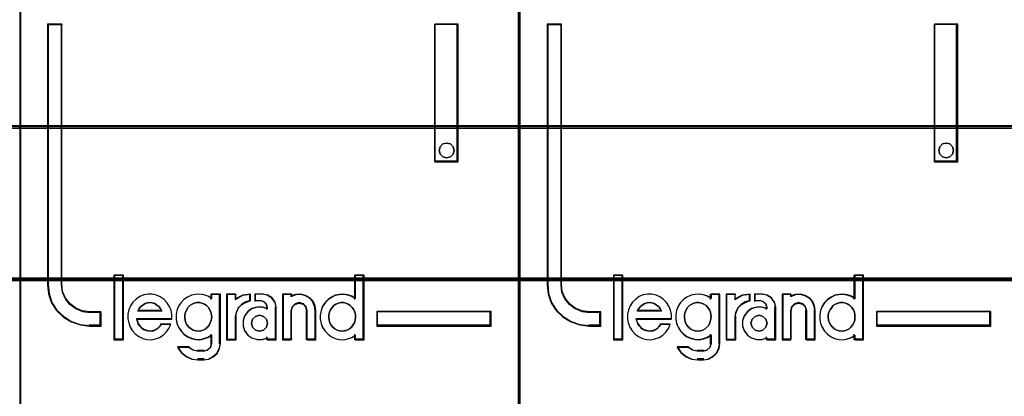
# Model space of a CAD drawing. Header units: millimetres. Extents: x -1290 to 1795, y -4192 to -1311.
# Tile 590 of 656: x 1113.64 to 1120.73, y -2981.3 to -2978.59. Entities that reach past the tile are written whole.
import ezdxf

# ---------------------------------------------------------------- set-up
doc = ezdxf.new("R2010")
doc.units = ezdxf.units.MM
doc.layers.add('30', color=7, linetype='Continuous')
doc.layers.add('45', color=7, linetype='Continuous')
doc.layers.add('Aparatura', color=7, linetype='Continuous', lineweight=13)

# ---------------------------------------------------------------- blocks, each defined once
blk = doc.blocks.new('*U403')
at = {"layer": '45', "color": 7}
for points in [[(351.48014, -383.681609), (333.507161, -383.681609), (333.507161, -465.406348), (351.48014, -465.406348), (351.48014, -383.681609)], [(336.430747, -443.75791), (336.430747, -443.268689), (336.028847, -443.268689), (335.75714, -443.230211), (335.519397, -443.12577), (335.309956, -442.977355), (335.1458, -442.773971), (335.03825, -442.532109), (335.009947, -442.268259), (335.009947, -432.890603), (334.506157, -432.890603), (334.506157, -442.268259), (334.540121, -442.603568), (334.647671, -442.922386), (334.828809, -443.202727), (335.077874, -443.433595), (335.366562, -443.609495), (335.683553, -443.719432), (336.028847, -443.75791), (336.430747, -443.75791)], [(348.450926, -432.890603), (348.450926, -437.852975), (349.287003, -437.852975), (349.287003, -432.890603), (348.450926, -432.890603)], [(349.10244, -437.304233), (349.138407, -437.434137), (349.10244, -437.575851), (349.006527, -437.664422), (348.868653, -437.705755), (348.736773, -437.664422), (348.64086, -437.575851), (348.604893, -437.434137), (348.64086, -437.304233), (348.736773, -437.203853), (348.868653, -437.174329), (349.006527, -437.203853), (349.10244, -437.304233)], [(337.216695, -444.231885), (337.216695, -441.941007), (336.910551, -441.941007), (336.910551, -444.231885), (337.216695, -444.231885)], [(350.481144, -443.23187), (346.358047, -443.23187), (346.358047, -443.75791), (350.481144, -443.75791), (350.481144, -443.23187)]]:
    blk.add_lwpolyline(points, close=True, dxfattribs=at)
at = {"layer": '45', "color": 139}
for points in [[(351.48014, -383.681609), (333.507161, -383.681609), (333.507161, -465.406348), (351.48014, -465.406348), (351.48014, -383.681609)], [(349.138407, -437.434137), (349.10244, -437.304233), (349.006527, -437.203853), (348.868653, -437.174329), (348.736773, -437.203853), (348.64086, -437.304233), (348.604893, -437.434137), (348.64086, -437.575851), (348.736773, -437.664422), (348.868653, -437.705755), (349.006527, -437.664422), (349.10244, -437.575851), (349.138407, -437.434137)], [(339.923248, -443.942832), (340.021438, -443.931465), (340.108076, -443.903047), (340.188939, -443.857577), (340.25825, -443.800741), (340.321785, -443.72117), (340.362216, -443.647282), (340.391095, -443.55066), (340.414199, -443.454038), (340.402647, -443.357416), (340.38532, -443.260794), (340.344888, -443.175539), (340.292905, -443.084601), (340.223594, -443.022081), (340.148508, -442.970928), (340.061869, -442.931142), (339.969455, -442.914092), (339.882816, -442.914092), (339.784626, -442.931142), (339.709539, -442.970928), (339.628677, -443.022081), (339.559366, -443.084601), (339.513159, -443.175539), (339.472727, -443.260794), (339.443848, -443.357416), (339.443848, -443.454038), (339.4554, -443.55066), (339.484279, -443.647282), (339.530486, -443.72117), (339.588245, -443.800741), (339.669108, -443.857577), (339.749971, -443.903047), (339.836609, -443.931465), (339.923248, -443.942832)], [(345.106616, -443.942832), (345.199109, -443.931465), (345.285821, -443.903047), (345.372532, -443.857577), (345.441902, -443.800741), (345.499709, -443.72117), (345.551736, -443.647282), (345.58064, -443.55066), (345.586421, -443.454038), (345.586421, -443.357416), (345.569079, -443.260794), (345.528613, -443.175539), (345.470805, -443.084601), (345.401436, -443.022081), (345.332067, -442.970928), (345.245355, -442.931142), (345.158643, -442.914092), (345.06037, -442.914092), (344.973658, -442.931142), (344.886947, -442.970928), (344.806016, -443.022081), (344.748208, -443.084601), (344.6904, -443.175539), (344.649935, -443.260794), (344.626812, -443.357416), (344.626812, -443.454038), (344.638373, -443.55066), (344.667277, -443.647282), (344.719304, -443.72117), (344.777112, -443.800741), (344.846481, -443.857577), (344.933193, -443.903047), (345.019905, -443.931465), (345.106616, -443.942832)], [(342.422933, -443.655575), (342.381372, -443.514877), (342.274501, -443.409354), (342.132007, -443.368317), (341.989512, -443.409354), (341.882642, -443.514877), (341.841081, -443.655575), (341.882642, -443.796272), (341.989512, -443.901795), (342.132007, -443.942832), (342.274501, -443.901795), (342.381372, -443.796272), (342.422933, -443.655575)]]:
    blk.add_lwpolyline(points, close=True, dxfattribs=at)
at = {"layer": '45', "color": 59}
for points in [[(351.460447, -383.699563), (333.525064, -383.699563), (333.525064, -465.388395), (351.460447, -465.388395), (351.460447, -383.699563)], [(348.450926, -432.890603), (348.450926, -437.852975), (349.287003, -437.852975), (349.287003, -432.890603), (348.450926, -432.890603)], [(349.10244, -437.304233), (349.138407, -437.434137), (349.10244, -437.575851), (349.006527, -437.664422), (348.868653, -437.705755), (348.736773, -437.664422), (348.64086, -437.575851), (348.604893, -437.434137), (348.64086, -437.304233), (348.736773, -437.203853), (348.868653, -437.174329), (349.006527, -437.203853), (349.10244, -437.304233)], [(337.234598, -444.249839), (337.234598, -441.923053), (336.890858, -441.923053), (336.890858, -444.249839), (337.234598, -444.249839)], [(344.322458, -443.353637), (344.322458, -443.515064), (344.350896, -443.665359), (344.407773, -443.804521), (344.493087, -443.938116), (344.601153, -444.049446), (344.726281, -444.144076), (344.857097, -444.205307), (345.004976, -444.238706), (345.158542, -444.249839), (345.312108, -444.222006), (345.4543, -444.166341), (345.579428, -444.082844), (345.579428, -444.249839), (345.897936, -444.249839), (345.897936, -441.923053), (345.579428, -441.923053), (345.579428, -442.78029), (345.4543, -442.696793), (345.312108, -442.646695), (345.158542, -442.618862), (345.004976, -442.629995), (344.857097, -442.657828), (344.726281, -442.724625), (344.601153, -442.808122), (344.493087, -442.919452), (344.407773, -443.053047), (344.350896, -443.203342), (344.322458, -443.353637)], [(337.395727, -443.492939), (337.424192, -443.644319), (337.481121, -443.795699), (337.560822, -443.924652), (337.663295, -444.042392), (337.78854, -444.137705), (337.936557, -444.204985), (338.07888, -444.238625), (338.23259, -444.249839), (338.386299, -444.221805), (338.534316, -444.165739), (338.665254, -444.081639), (338.77342, -443.975112), (338.8702, -443.840552), (338.938515, -443.700385), (338.591246, -443.700385), (338.534316, -443.773272), (338.466001, -443.840552), (338.386299, -443.891012), (338.312291, -443.919045), (338.226897, -443.935865), (338.13581, -443.924652), (338.050416, -443.907832), (337.965021, -443.879799), (337.88532, -443.823732), (337.828391, -443.756452), (337.771461, -443.677959), (337.742997, -443.593859), (337.714532, -443.509759), (338.978366, -443.509759), (338.978366, -443.347165), (338.949901, -443.184572), (338.887279, -443.044405), (338.801885, -442.909845), (338.699412, -442.797712), (338.562781, -442.702398), (338.42615, -442.646332), (338.272441, -442.607085), (338.118731, -442.607085), (337.965021, -442.635118), (337.822698, -442.691185), (337.697453, -442.786498), (337.577901, -442.893025), (337.492507, -443.027585), (337.435577, -443.178965), (337.395727, -443.330345), (337.395727, -443.492939)], [(339.219387, -443.041368), (339.162545, -443.191696), (339.134123, -443.342025), (339.134123, -443.503489), (339.162545, -443.653817), (339.219387, -443.793011), (339.310335, -443.926636), (339.412652, -444.03799), (339.537705, -444.132642), (339.685496, -444.193887), (339.827602, -444.227293), (339.981077, -444.238429), (340.128867, -444.21059), (340.270974, -444.154913), (340.407396, -444.071397), (340.407396, -444.388757), (340.367606, -444.52795), (340.259605, -444.622602), (340.128867, -444.661576), (339.924234, -444.661576), (339.742338, -444.622602), (339.577495, -444.52795), (339.185282, -444.52795), (339.316019, -444.711685), (339.492231, -444.850878), (339.702549, -444.94553), (339.924234, -444.973368), (340.128867, -444.973368), (340.310764, -444.94553), (340.469923, -444.862014), (340.606345, -444.739524), (340.691608, -444.566924), (340.725714, -444.388757), (340.725714, -442.607085), (340.407396, -442.607085), (340.407396, -442.768549), (340.270974, -442.685033), (340.128867, -442.634924), (339.981077, -442.607085), (339.827602, -442.618221), (339.685496, -442.646059), (339.537705, -442.712872), (339.412652, -442.796388), (339.310335, -442.907742), (339.219387, -443.041368)], [(340.947713, -442.607085), (340.947713, -444.249839), (341.273382, -444.249839), (341.273382, -443.425659), (341.30246, -443.263065), (341.378062, -443.100472), (341.500188, -442.977125), (341.645576, -442.893025), (341.814226, -442.842565), (341.814226, -442.607085), (341.529265, -442.646332), (341.273382, -442.780892), (341.273382, -442.607085), (340.947713, -442.607085)], [(340.965616, -442.625039), (340.965616, -444.231885), (341.277155, -444.231885), (341.277155, -443.42572), (341.304971, -443.26668), (341.377293, -443.107641), (341.49412, -442.98699), (341.6332, -442.904729), (341.794532, -442.855372), (341.794532, -442.625039), (341.521936, -442.663428), (341.277155, -442.795046), (341.277155, -442.625039), (340.965616, -442.625039)], [(341.599422, -443.397625), (341.542098, -443.565825), (341.542098, -443.756452), (341.599422, -443.924652), (341.714072, -444.081639), (341.857383, -444.182559), (342.046554, -444.238625), (342.229992, -444.238625), (342.413431, -444.182559), (342.413431, -444.249839), (342.734448, -444.249839), (342.734448, -443.072438), (342.694321, -442.893025), (342.585404, -442.741645), (342.430628, -442.646332), (342.24719, -442.607085), (341.983497, -442.607085), (341.983497, -442.842565), (342.172668, -442.842565), (342.287317, -442.870598), (342.373304, -442.960305), (342.413431, -443.072438), (342.413431, -443.139719), (342.229992, -443.083652), (342.046554, -443.083652), (341.857383, -443.139719), (341.714072, -443.246245), (341.599422, -443.397625)], [(342.967189, -442.607085), (342.967189, -444.249839), (343.277206, -444.249839), (343.277206, -443.195785), (343.317394, -443.055618), (343.420733, -442.960305), (343.558518, -442.921058), (343.707786, -442.960305), (343.799643, -443.055618), (343.83983, -443.195785), (343.83983, -444.249839), (344.16133, -444.249839), (344.16133, -443.195785), (344.132624, -443.027585), (344.063732, -442.864992), (343.94891, -442.741645), (343.793902, -442.657545), (343.627411, -442.607085), (343.443697, -442.618298), (343.277206, -442.674365), (343.277206, -442.607085), (342.967189, -442.607085)], [(342.986883, -442.625039), (342.986883, -444.231885), (343.286674, -444.231885), (343.286674, -443.200871), (343.325536, -443.063768), (343.425467, -442.970538), (343.558708, -442.932149), (343.703052, -442.970538), (343.791879, -443.063768), (343.830741, -443.200871), (343.830741, -444.231885), (344.141636, -444.231885), (344.141636, -443.200871), (344.113878, -443.036347), (344.047257, -442.877308), (343.936223, -442.756658), (343.786327, -442.674396), (343.625328, -442.625039), (343.447674, -442.636007), (343.286674, -442.690848), (343.286674, -442.625039), (342.986883, -442.625039)], [(338.570294, -443.127116), (338.616722, -443.221098), (337.752, -443.221098), (337.804231, -443.127116), (337.862266, -443.051931), (337.931908, -443.001808), (338.018961, -442.945419), (338.10021, -442.926622), (338.187263, -442.914092), (338.274315, -442.926622), (338.361368, -442.945419), (338.442617, -443.001808), (338.512259, -443.051931), (338.570294, -443.127116)], [(338.616722, -443.221098), (337.752, -443.221098), (337.804231, -443.127116), (337.862266, -443.051931), (337.931908, -443.001808), (338.018961, -442.945419), (338.10021, -442.926622), (338.187263, -442.914092), (338.274315, -442.926622), (338.361368, -442.945419), (338.442617, -443.001808), (338.512259, -443.051931), (338.570294, -443.127116), (338.616722, -443.221098)], [(340.321785, -443.72117), (340.25825, -443.800741), (340.188939, -443.857577), (340.108076, -443.903047), (340.021438, -443.931465), (339.923248, -443.942832), (339.836609, -443.931465), (339.749971, -443.903047), (339.669108, -443.857577), (339.588245, -443.800741), (339.530486, -443.72117), (339.484279, -443.647282), (339.4554, -443.55066), (339.443848, -443.454038), (339.443848, -443.357416), (339.472727, -443.260794), (339.513159, -443.175539), (339.559366, -443.084601), (339.628677, -443.022081), (339.709539, -442.970928), (339.784626, -442.931142), (339.882816, -442.914092), (339.969455, -442.914092), (340.061869, -442.931142), (340.148508, -442.970928), (340.223594, -443.022081), (340.292905, -443.084601), (340.344888, -443.175539), (340.38532, -443.260794), (340.402647, -443.357416), (340.414199, -443.454038), (340.391095, -443.55066), (340.362216, -443.647282), (340.321785, -443.72117)], [(339.513159, -443.175539), (339.559366, -443.084601), (339.628677, -443.022081), (339.709539, -442.970928), (339.784626, -442.931142), (339.882816, -442.914092), (339.969455, -442.914092), (340.061869, -442.931142), (340.148508, -442.970928), (340.223594, -443.022081), (340.292905, -443.084601), (340.344888, -443.175539), (340.38532, -443.260794), (340.402647, -443.357416), (340.414199, -443.454038), (340.391095, -443.55066), (340.362216, -443.647282), (340.321785, -443.72117), (340.25825, -443.800741), (340.188939, -443.857577), (340.108076, -443.903047), (340.021438, -443.931465), (339.923248, -443.942832), (339.836609, -443.931465), (339.749971, -443.903047), (339.669108, -443.857577), (339.588245, -443.800741), (339.530486, -443.72117), (339.484279, -443.647282), (339.4554, -443.55066), (339.443848, -443.454038), (339.443848, -443.357416), (339.472727, -443.260794), (339.513159, -443.175539)], [(345.245355, -442.931142), (345.332067, -442.970928), (345.401436, -443.022081), (345.470805, -443.084601), (345.528613, -443.175539), (345.569079, -443.260794), (345.586421, -443.357416), (345.586421, -443.454038), (345.58064, -443.55066), (345.551736, -443.647282), (345.499709, -443.72117), (345.441902, -443.800741), (345.372532, -443.857577), (345.285821, -443.903047), (345.199109, -443.931465), (345.106616, -443.942832), (345.019905, -443.931465), (344.933193, -443.903047), (344.846481, -443.857577), (344.777112, -443.800741), (344.719304, -443.72117), (344.667277, -443.647282), (344.638373, -443.55066), (344.626812, -443.454038), (344.626812, -443.357416), (344.649935, -443.260794), (344.6904, -443.175539), (344.748208, -443.084601), (344.806016, -443.022081), (344.886947, -442.970928), (344.973658, -442.931142), (345.06037, -442.914092), (345.158643, -442.914092), (345.245355, -442.931142)], [(344.649935, -443.260794), (344.6904, -443.175539), (344.748208, -443.084601), (344.806016, -443.022081), (344.886947, -442.970928), (344.973658, -442.931142), (345.06037, -442.914092), (345.158643, -442.914092), (345.245355, -442.931142), (345.332067, -442.970928), (345.401436, -443.022081), (345.470805, -443.084601), (345.528613, -443.175539), (345.569079, -443.260794), (345.586421, -443.357416), (345.586421, -443.454038), (345.58064, -443.55066), (345.551736, -443.647282), (345.499709, -443.72117), (345.441902, -443.800741), (345.372532, -443.857577), (345.285821, -443.903047), (345.199109, -443.931465), (345.106616, -443.942832), (345.019905, -443.931465), (344.933193, -443.903047), (344.846481, -443.857577), (344.777112, -443.800741), (344.719304, -443.72117), (344.667277, -443.647282), (344.638373, -443.55066), (344.626812, -443.454038), (344.626812, -443.357416), (344.649935, -443.260794)], [(342.381372, -443.514877), (342.422933, -443.655575), (342.381372, -443.796272), (342.274501, -443.901795), (342.132007, -443.942832), (341.989512, -443.901795), (341.882642, -443.796272), (341.841081, -443.655575), (341.882642, -443.514877), (341.989512, -443.409354), (342.132007, -443.368317), (342.274501, -443.409354), (342.381372, -443.514877)], [(341.841081, -443.655575), (341.882642, -443.514877), (341.989512, -443.409354), (342.132007, -443.368317), (342.274501, -443.409354), (342.381372, -443.514877), (342.422933, -443.655575), (342.381372, -443.796272), (342.274501, -443.901795), (342.132007, -443.942832), (341.989512, -443.901795), (341.882642, -443.796272), (341.841081, -443.655575)], [(350.463241, -443.249824), (346.37595, -443.249824), (346.37595, -443.738161), (350.463241, -443.738161), (350.463241, -443.249824)]]:
    blk.add_lwpolyline(points, close=True, dxfattribs=at)
at = {"layer": '45', "color": 139}
for points in [[(334.506157, -432.890603), (334.506157, -442.273148)], [(334.506157, -432.890603), (335.037881, -432.890603)], [(335.000285, -432.890603), (335.000285, -442.273148)], [(348.450926, -437.852975), (348.450926, -432.890603)], [(348.450926, -432.890603), (349.287003, -432.890603)], [(349.249407, -437.852975), (349.249407, -432.890603)], [(348.450926, -437.815272), (349.287003, -437.815272)], [(336.890858, -441.923053), (336.890858, -444.249839)], [(336.890858, -441.923053), (337.234598, -441.923053)], [(337.197002, -441.923053), (337.197002, -444.249839)], [(345.548824, -441.923053), (345.548824, -442.804575)], [(345.548824, -441.923053), (345.897936, -441.923053)], [(345.858549, -441.923053), (345.858549, -444.249839)], [(334.506157, -442.235446), (334.5403, -442.578141), (334.648418, -442.903982), (334.830511, -443.190497), (335.080889, -443.426451), (335.371099, -443.606226), (335.689762, -443.718585), (336.036877, -443.75791)], [(335.000285, -442.235446), (335.029079, -442.508183), (335.138497, -442.758191), (335.305503, -442.968426), (335.518581, -443.12184), (335.760453, -443.229798), (336.036877, -443.269573)], [(338.978366, -443.509759), (338.978366, -443.347165), (338.949901, -443.184572), (338.887279, -443.044405), (338.801885, -442.909845), (338.699412, -442.797712), (338.562781, -442.702398), (338.42615, -442.646332), (338.272441, -442.607085), (338.118731, -442.607085), (337.965021, -442.635118), (337.822698, -442.691185), (337.697453, -442.786498), (337.577901, -442.893025), (337.492507, -443.027585), (337.435577, -443.178965), (337.395727, -443.330345), (337.395727, -443.492939), (337.424192, -443.644319), (337.481121, -443.795699), (337.560822, -443.924652), (337.663295, -444.042392), (337.78854, -444.137705), (337.936557, -444.204985), (338.07888, -444.238625), (338.23259, -444.249839), (338.386299, -444.221805), (338.534316, -444.165739), (338.665254, -444.081639), (338.77342, -443.975112), (338.8702, -443.840552), (338.938515, -443.700385)], [(340.414199, -442.769678), (340.277048, -442.685578), (340.134182, -442.635118), (339.985602, -442.607085), (339.831307, -442.618298), (339.688442, -442.646332), (339.539862, -442.713612), (339.41414, -442.797712), (339.311277, -442.909845), (339.219843, -443.044405), (339.162696, -443.195785), (339.134123, -443.347165), (339.134123, -443.509759), (339.162696, -443.661139), (339.219843, -443.801305), (339.311277, -443.935865), (339.41414, -444.047999), (339.539862, -444.143312), (339.688442, -444.204985), (339.831307, -444.238625), (339.985602, -444.249839), (340.134182, -444.221805), (340.277048, -444.165739), (340.414199, -444.081639)], [(340.376602, -442.607085), (340.376602, -442.804575)], [(340.376602, -442.607085), (340.725714, -442.607085)], [(340.686327, -442.607085), (340.686327, -444.397058)], [(340.947713, -442.607085), (340.947713, -444.249839)], [(340.947713, -442.607085), (341.296825, -442.607085)], [(341.814226, -442.607085), (341.521808, -442.654112), (341.259228, -442.815347)], [(341.259228, -442.607085), (341.259228, -442.815347)], [(341.774839, -442.607085), (341.774839, -442.874594)], [(341.968193, -442.607085), (341.968193, -442.874594)], [(342.263595, -442.607085), (341.968193, -442.607085)], [(342.734448, -443.099013), (342.692428, -442.909354), (342.578375, -442.749329), (342.416299, -442.648573), (342.224208, -442.607085)], [(342.967189, -442.607085), (342.967189, -444.249839)], [(342.967189, -442.607085), (343.305559, -442.607085)], [(344.16133, -443.221098), (344.132324, -443.045666), (344.062711, -442.876081), (343.946689, -442.747431), (343.79006, -442.659715), (343.621829, -442.607085), (343.436194, -442.618781), (343.267962, -442.677258)], [(343.267962, -442.607085), (343.267962, -442.711216)], [(345.586421, -442.769678), (345.460597, -442.685578), (345.317614, -442.635118), (345.163194, -442.607085), (345.008773, -442.618298), (344.860071, -442.646332), (344.728528, -442.713612), (344.602703, -442.797712), (344.494037, -442.909845), (344.408247, -443.044405), (344.351055, -443.195785), (344.322458, -443.347165), (344.322458, -443.509759), (344.351055, -443.661139), (344.408247, -443.801305), (344.494037, -443.935865), (344.602703, -444.047999), (344.728528, -444.143312), (344.860071, -444.204985), (345.008773, -444.238625), (345.163194, -444.249839), (345.317614, -444.221805), (345.460597, -444.165739), (345.586421, -444.081639)], [(338.616722, -443.221098), (338.570294, -443.127116), (338.512259, -443.051931), (338.442617, -443.001808), (338.361368, -442.945419), (338.274315, -442.926622), (338.187263, -442.914092), (338.10021, -442.926622), (338.018961, -442.945419), (337.931908, -443.001808), (337.862266, -443.051931), (337.804231, -443.127116), (337.752, -443.221098)], [(341.814226, -442.836891), (341.641162, -442.889561), (341.491969, -442.977343), (341.366647, -443.106091), (341.289067, -443.275805), (341.259228, -443.445518)], [(342.422933, -443.128733), (342.237494, -443.072083), (342.052055, -443.072083), (341.860821, -443.128733), (341.715947, -443.236367), (341.600048, -443.389321), (341.542098, -443.55927), (341.542098, -443.751879), (341.600048, -443.921828), (341.715947, -444.080447), (341.860821, -444.182417), (342.052055, -444.239066), (342.237494, -444.239066), (342.422933, -444.182417)], [(341.968193, -442.836891), (342.190192, -442.836891)], [(342.422933, -443.099013), (342.377877, -442.971149), (342.281328, -442.868857), (342.152596, -442.836891)], [(342.385337, -443.061311), (342.385337, -443.165442)], [(342.695061, -443.061311), (342.695061, -444.249839)], [(343.849815, -443.221098), (343.808254, -443.064462), (343.713258, -442.95795), (343.558889, -442.914092), (343.416394, -442.95795), (343.309523, -443.064462), (343.267962, -443.221098)], [(335.99749, -443.23187), (336.430747, -443.23187)], [(336.39136, -443.23187), (336.39136, -443.75791)], [(336.39136, -443.23187), (336.39136, -443.75791)], [(337.707242, -443.488606), (338.978366, -443.488606)], [(337.707242, -443.488606), (337.736247, -443.578256), (337.765253, -443.667906), (337.823264, -443.751579), (337.881274, -443.823299), (337.96249, -443.883066), (338.049506, -443.912949), (338.136522, -443.930879), (338.22934, -443.942832), (338.316356, -443.924902), (338.39177, -443.895019), (338.472985, -443.841229), (338.542598, -443.769509), (338.600609, -443.691813)], [(337.752, -443.1816), (338.616722, -443.1816)], [(340.947713, -444.249839), (341.296825, -444.249839), (341.296825, -443.40602)], [(343.267962, -443.1816), (343.267962, -444.249839)], [(343.810428, -443.1816), (343.810428, -444.249839)], [(344.121943, -443.1816), (344.121943, -444.249839)], [(346.358047, -443.23187), (350.481144, -443.23187)], [(346.358047, -443.23187), (346.358047, -443.75791)], [(350.441757, -443.75791), (350.441757, -443.23187)], [(335.99749, -443.718412), (336.430747, -443.718412)], [(338.561222, -443.675324), (338.938979, -443.675324)], [(346.358047, -443.718412), (350.481144, -443.718412)], [(340.376602, -444.046963), (340.376602, -444.397058)], [(342.385337, -444.145708), (342.385337, -444.249839)], [(345.548824, -444.046963), (345.548824, -444.249839)], [(336.890858, -444.212136), (337.234598, -444.212136)], [(339.184252, -444.497598), (339.318553, -444.693853), (339.499568, -444.842531), (339.715618, -444.943633), (339.943346, -444.973368)], [(339.184252, -444.497598), (339.604976, -444.497598)], [(339.565589, -444.497598), (339.745179, -444.617139), (339.943346, -444.666362)], [(340.104474, -444.973368), (340.293805, -444.94413), (340.459468, -444.856413), (340.601466, -444.727763), (340.690215, -444.546483), (340.725714, -444.359355)], [(340.104474, -444.666362), (340.249855, -444.622504), (340.369953, -444.515991), (340.414199, -444.359355)], [(342.385337, -444.212136), (342.734448, -444.212136)], [(342.967189, -444.212136), (343.305559, -444.212136)], [(343.810428, -444.212136), (344.16133, -444.212136)], [(345.548824, -444.212136), (345.897936, -444.212136)], [(339.903959, -444.628659), (340.143861, -444.628659)], [(340.143861, -444.935666), (339.903959, -444.935666)]]:
    blk.add_lwpolyline(points, dxfattribs=at)
at = {"layer": '45', "color": 1}
for points in [[(336.430747, -443.75791), (336.430747, -443.268689), (336.028847, -443.268689), (335.75714, -443.230211), (335.519397, -443.12577), (335.309956, -442.977355), (335.1458, -442.773971), (335.03825, -442.532109), (335.009947, -442.268259), (335.009947, -432.890603), (334.506157, -432.890603), (334.506157, -442.268259), (334.540121, -442.603568), (334.647671, -442.922386), (334.828809, -443.202727), (335.077874, -443.433595), (335.366562, -443.609495), (335.683553, -443.719432), (336.028847, -443.75791), (336.430747, -443.75791)], [(336.412844, -443.738161), (336.412844, -443.250718), (336.018421, -443.250718), (335.75177, -443.21238), (335.518449, -443.108319), (335.312905, -442.960443), (335.151803, -442.757798), (335.046254, -442.516815), (335.018477, -442.253924), (335.018477, -432.910351), (334.524061, -432.910351), (334.524061, -442.253924), (334.557392, -442.588015), (334.662942, -442.905674), (334.840709, -443.184995), (335.08514, -443.415025), (335.368458, -443.590285), (335.679551, -443.699823), (336.018421, -443.738161), (336.412844, -443.738161)], [(350.481144, -443.23187), (346.358047, -443.23187), (346.358047, -443.75791), (350.481144, -443.75791), (350.481144, -443.23187)]]:
    blk.add_lwpolyline(points, close=True, dxfattribs=at)
blk = doc.blocks.new('*U404')
at = {"layer": '45', "color": 7}
for points in [[(369.465651, -383.681609), (351.492672, -383.681609), (351.492672, -465.406348), (369.465651, -465.406348), (369.465651, -383.681609)], [(354.418048, -443.75791), (354.418048, -443.268689), (354.015775, -443.268689), (353.743815, -443.230211), (353.505851, -443.12577), (353.296215, -442.977355), (353.131906, -442.773971), (353.024256, -442.532109), (352.995927, -442.268259), (352.995927, -432.890603), (352.491668, -432.890603), (352.491668, -442.268259), (352.525663, -442.603568), (352.633314, -442.922386), (352.81462, -443.202727), (353.063917, -443.433595), (353.352873, -443.609495), (353.67016, -443.719432), (354.015775, -443.75791), (354.418048, -443.75791)], [(366.436437, -432.890603), (366.436437, -437.852975), (367.274305, -437.852975), (367.274305, -432.890603), (366.436437, -432.890603)], [(367.088072, -437.304233), (367.123918, -437.434137), (367.088072, -437.575851), (366.992481, -437.664422), (366.855069, -437.705755), (366.723632, -437.664422), (366.628041, -437.575851), (366.592195, -437.434137), (366.628041, -437.304233), (366.723632, -437.203853), (366.855069, -437.174329), (366.992481, -437.203853), (367.088072, -437.304233)], [(355.203997, -444.231885), (355.203997, -441.941007), (354.896062, -441.941007), (354.896062, -444.231885), (355.203997, -444.231885)], [(368.466655, -443.23187), (364.345348, -443.23187), (364.345348, -443.75791), (368.466655, -443.75791), (368.466655, -443.23187)]]:
    blk.add_lwpolyline(points, close=True, dxfattribs=at)
at = {"layer": '45', "color": 139}
for points in [[(369.465651, -383.681609), (351.492672, -383.681609), (351.492672, -465.406348), (369.465651, -465.406348), (369.465651, -383.681609)], [(367.123918, -437.434137), (367.088072, -437.304233), (366.992481, -437.203853), (366.855069, -437.174329), (366.723632, -437.203853), (366.628041, -437.304233), (366.592195, -437.434137), (366.628041, -437.575851), (366.723632, -437.664422), (366.855069, -437.705755), (366.992481, -437.664422), (367.088072, -437.575851), (367.123918, -437.434137)], [(357.910549, -443.942832), (358.008739, -443.931465), (358.095378, -443.903047), (358.17624, -443.857577), (358.245551, -443.800741), (358.309086, -443.72117), (358.349517, -443.647282), (358.378397, -443.55066), (358.4015, -443.454038), (358.389949, -443.357416), (358.372621, -443.260794), (358.33219, -443.175539), (358.280207, -443.084601), (358.210896, -443.022081), (358.135809, -442.970928), (358.049171, -442.931142), (357.956756, -442.914092), (357.870118, -442.914092), (357.771927, -442.931142), (357.696841, -442.970928), (357.615978, -443.022081), (357.546667, -443.084601), (357.50046, -443.175539), (357.460029, -443.260794), (357.431149, -443.357416), (357.431149, -443.454038), (357.442701, -443.55066), (357.471581, -443.647282), (357.517788, -443.72117), (357.575547, -443.800741), (357.656409, -443.857577), (357.737272, -443.903047), (357.82391, -443.931465), (357.910549, -443.942832)], [(363.093918, -443.942832), (363.18641, -443.931465), (363.273122, -443.903047), (363.359834, -443.857577), (363.429203, -443.800741), (363.487011, -443.72117), (363.539038, -443.647282), (363.567942, -443.55066), (363.573722, -443.454038), (363.573722, -443.357416), (363.55638, -443.260794), (363.515915, -443.175539), (363.458107, -443.084601), (363.388737, -443.022081), (363.319368, -442.970928), (363.232656, -442.931142), (363.145945, -442.914092), (363.047672, -442.914092), (362.96096, -442.931142), (362.874248, -442.970928), (362.793317, -443.022081), (362.73551, -443.084601), (362.677702, -443.175539), (362.637236, -443.260794), (362.614113, -443.357416), (362.614113, -443.454038), (362.625675, -443.55066), (362.654579, -443.647282), (362.706606, -443.72117), (362.764413, -443.800741), (362.833783, -443.857577), (362.920494, -443.903047), (363.007206, -443.931465), (363.093918, -443.942832)], [(360.410235, -443.655575), (360.368674, -443.514877), (360.261803, -443.409354), (360.119308, -443.368317), (359.976814, -443.409354), (359.869943, -443.514877), (359.828382, -443.655575), (359.869943, -443.796272), (359.976814, -443.901795), (360.119308, -443.942832), (360.261803, -443.901795), (360.368674, -443.796272), (360.410235, -443.655575)]]:
    blk.add_lwpolyline(points, close=True, dxfattribs=at)
at = {"layer": '45', "color": 59}
for points in [[(369.447748, -383.699563), (351.512366, -383.699563), (351.512366, -465.388395), (369.447748, -465.388395), (369.447748, -383.699563)], [(366.436437, -432.890603), (366.436437, -437.852975), (367.274305, -437.852975), (367.274305, -432.890603), (366.436437, -432.890603)], [(367.088072, -437.304233), (367.123918, -437.434137), (367.088072, -437.575851), (366.992481, -437.664422), (366.855069, -437.705755), (366.723632, -437.664422), (366.628041, -437.575851), (366.592195, -437.434137), (366.628041, -437.304233), (366.723632, -437.203853), (366.855069, -437.174329), (366.992481, -437.203853), (367.088072, -437.304233)], [(355.2219, -444.249839), (355.2219, -441.923053), (354.878159, -441.923053), (354.878159, -444.249839), (355.2219, -444.249839)], [(362.307969, -443.353637), (362.307969, -443.515064), (362.336407, -443.665359), (362.393284, -443.804521), (362.478599, -443.938116), (362.586664, -444.049446), (362.711792, -444.144076), (362.842608, -444.205307), (362.990487, -444.238706), (363.144053, -444.249839), (363.297619, -444.222006), (363.439811, -444.166341), (363.564939, -444.082844), (363.564939, -444.249839), (363.883447, -444.249839), (363.883447, -441.923053), (363.564939, -441.923053), (363.564939, -442.78029), (363.439811, -442.696793), (363.297619, -442.646695), (363.144053, -442.618862), (362.990487, -442.629995), (362.842608, -442.657828), (362.711792, -442.724625), (362.586664, -442.808122), (362.478599, -442.919452), (362.393284, -443.053047), (362.336407, -443.203342), (362.307969, -443.353637)], [(355.383028, -443.492939), (355.411461, -443.644319), (355.468326, -443.795699), (355.547937, -443.924652), (355.650294, -444.042392), (355.775397, -444.137705), (355.923246, -444.204985), (356.065409, -444.238625), (356.218945, -444.249839), (356.37248, -444.221805), (356.520329, -444.165739), (356.651119, -444.081639), (356.759163, -443.975112), (356.855833, -443.840552), (356.924071, -443.700385), (356.577195, -443.700385), (356.520329, -443.773272), (356.452091, -443.840552), (356.37248, -443.891012), (356.298556, -443.919045), (356.213258, -443.935865), (356.122274, -443.924652), (356.036976, -443.907832), (355.951679, -443.879799), (355.872068, -443.823732), (355.815203, -443.756452), (355.758338, -443.677959), (355.729905, -443.593859), (355.701473, -443.509759), (356.963877, -443.509759), (356.963877, -443.347165), (356.935444, -443.184572), (356.872893, -443.044405), (356.787595, -442.909845), (356.685238, -442.797712), (356.548762, -442.702398), (356.412286, -442.646332), (356.25875, -442.607085), (356.105215, -442.607085), (355.951679, -442.635118), (355.809516, -442.691185), (355.684413, -442.786498), (355.564996, -442.893025), (355.479699, -443.027585), (355.422834, -443.178965), (355.383028, -443.330345), (355.383028, -443.492939)], [(357.204994, -443.041368), (357.148088, -443.191696), (357.119634, -443.342025), (357.119634, -443.503489), (357.148088, -443.653817), (357.204994, -443.793011), (357.296044, -443.926636), (357.398476, -444.03799), (357.52367, -444.132642), (357.671627, -444.193887), (357.813893, -444.227293), (357.967541, -444.238429), (358.115498, -444.21059), (358.257764, -444.154913), (358.394339, -444.071397), (358.394339, -444.388757), (358.354505, -444.52795), (358.246382, -444.622602), (358.115498, -444.661576), (357.910634, -444.661576), (357.728534, -444.622602), (357.563505, -444.52795), (357.17085, -444.52795), (357.301735, -444.711685), (357.478145, -444.850878), (357.688699, -444.94553), (357.910634, -444.973368), (358.115498, -444.973368), (358.297598, -444.94553), (358.456936, -444.862014), (358.593512, -444.739524), (358.678871, -444.566924), (358.713015, -444.388757), (358.713015, -442.607085), (358.394339, -442.607085), (358.394339, -442.768549), (358.257764, -442.685033), (358.115498, -442.634924), (357.967541, -442.607085), (357.813893, -442.618221), (357.671627, -442.646059), (357.52367, -442.712872), (357.398476, -442.796388), (357.296044, -442.907742), (357.204994, -443.041368)], [(358.935014, -442.607085), (358.935014, -444.249839), (359.260011, -444.249839), (359.260011, -443.425659), (359.289028, -443.263065), (359.364474, -443.100472), (359.486348, -442.977125), (359.631435, -442.893025), (359.799737, -442.842565), (359.799737, -442.607085), (359.515365, -442.646332), (359.260011, -442.780892), (359.260011, -442.607085), (358.935014, -442.607085)], [(358.952918, -442.625039), (358.952918, -444.231885), (359.264457, -444.231885), (359.264457, -443.42572), (359.292273, -443.26668), (359.364594, -443.107641), (359.481421, -442.98699), (359.620501, -442.904729), (359.781834, -442.855372), (359.781834, -442.625039), (359.509237, -442.663428), (359.264457, -442.795046), (359.264457, -442.625039), (358.952918, -442.625039)], [(359.58502, -443.397625), (359.527609, -443.565825), (359.527609, -443.756452), (359.58502, -443.924652), (359.699841, -444.081639), (359.843367, -444.182559), (360.032822, -444.238625), (360.216536, -444.238625), (360.40025, -444.182559), (360.40025, -444.249839), (360.72175, -444.249839), (360.72175, -443.072438), (360.681562, -442.893025), (360.572482, -442.741645), (360.417473, -442.646332), (360.233759, -442.607085), (359.969671, -442.607085), (359.969671, -442.842565), (360.159126, -442.842565), (360.273947, -442.870598), (360.360063, -442.960305), (360.40025, -443.072438), (360.40025, -443.139719), (360.216536, -443.083652), (360.032822, -443.083652), (359.843367, -443.139719), (359.699841, -443.246245), (359.58502, -443.397625)], [(360.954491, -442.607085), (360.954491, -444.249839), (361.264043, -444.249839), (361.264043, -443.195785), (361.30417, -443.055618), (361.407354, -442.960305), (361.544933, -442.921058), (361.693977, -442.960305), (361.785696, -443.055618), (361.825823, -443.195785), (361.825823, -444.249839), (362.146841, -444.249839), (362.146841, -443.195785), (362.118179, -443.027585), (362.049389, -442.864992), (361.93474, -442.741645), (361.779964, -442.657545), (361.613723, -442.607085), (361.430284, -442.618298), (361.264043, -442.674365), (361.264043, -442.607085), (360.954491, -442.607085)], [(360.972394, -442.625039), (360.972394, -444.231885), (361.27265, -444.231885), (361.27265, -443.200871), (361.311572, -443.063768), (361.411658, -442.970538), (361.545105, -442.932149), (361.689673, -442.970538), (361.778638, -443.063768), (361.81756, -443.200871), (361.81756, -444.231885), (362.128938, -444.231885), (362.128938, -443.200871), (362.101136, -443.036347), (362.034412, -442.877308), (361.923206, -442.756658), (361.773078, -442.674396), (361.611829, -442.625039), (361.433899, -442.636007), (361.27265, -442.690848), (361.27265, -442.625039), (360.972394, -442.625039)], [(356.557499, -443.127116), (356.604024, -443.221098), (355.737511, -443.221098), (355.78985, -443.127116), (355.848006, -443.051931), (355.917792, -443.001808), (356.005025, -442.945419), (356.086442, -442.926622), (356.173675, -442.914092), (356.260908, -442.926622), (356.348141, -442.945419), (356.429558, -443.001808), (356.499344, -443.051931), (356.557499, -443.127116)], [(356.604024, -443.221098), (355.737511, -443.221098), (355.78985, -443.127116), (355.848006, -443.051931), (355.917792, -443.001808), (356.005025, -442.945419), (356.086442, -442.926622), (356.173675, -442.914092), (356.260908, -442.926622), (356.348141, -442.945419), (356.429558, -443.001808), (356.499344, -443.051931), (356.557499, -443.127116), (356.604024, -443.221098)], [(358.309086, -443.72117), (358.245551, -443.800741), (358.17624, -443.857577), (358.095378, -443.903047), (358.008739, -443.931465), (357.910549, -443.942832), (357.82391, -443.931465), (357.737272, -443.903047), (357.656409, -443.857577), (357.575547, -443.800741), (357.517788, -443.72117), (357.471581, -443.647282), (357.442701, -443.55066), (357.431149, -443.454038), (357.431149, -443.357416), (357.460029, -443.260794), (357.50046, -443.175539), (357.546667, -443.084601), (357.615978, -443.022081), (357.696841, -442.970928), (357.771927, -442.931142), (357.870118, -442.914092), (357.956756, -442.914092), (358.049171, -442.931142), (358.135809, -442.970928), (358.210896, -443.022081), (358.280207, -443.084601), (358.33219, -443.175539), (358.372621, -443.260794), (358.389949, -443.357416), (358.4015, -443.454038), (358.378397, -443.55066), (358.349517, -443.647282), (358.309086, -443.72117)], [(357.50046, -443.175539), (357.546667, -443.084601), (357.615978, -443.022081), (357.696841, -442.970928), (357.771927, -442.931142), (357.870118, -442.914092), (357.956756, -442.914092), (358.049171, -442.931142), (358.135809, -442.970928), (358.210896, -443.022081), (358.280207, -443.084601), (358.33219, -443.175539), (358.372621, -443.260794), (358.389949, -443.357416), (358.4015, -443.454038), (358.378397, -443.55066), (358.349517, -443.647282), (358.309086, -443.72117), (358.245551, -443.800741), (358.17624, -443.857577), (358.095378, -443.903047), (358.008739, -443.931465), (357.910549, -443.942832), (357.82391, -443.931465), (357.737272, -443.903047), (357.656409, -443.857577), (357.575547, -443.800741), (357.517788, -443.72117), (357.471581, -443.647282), (357.442701, -443.55066), (357.431149, -443.454038), (357.431149, -443.357416), (357.460029, -443.260794), (357.50046, -443.175539)], [(363.232656, -442.931142), (363.319368, -442.970928), (363.388737, -443.022081), (363.458107, -443.084601), (363.515915, -443.175539), (363.55638, -443.260794), (363.573722, -443.357416), (363.573722, -443.454038), (363.567942, -443.55066), (363.539038, -443.647282), (363.487011, -443.72117), (363.429203, -443.800741), (363.359834, -443.857577), (363.273122, -443.903047), (363.18641, -443.931465), (363.093918, -443.942832), (363.007206, -443.931465), (362.920494, -443.903047), (362.833783, -443.857577), (362.764413, -443.800741), (362.706606, -443.72117), (362.654579, -443.647282), (362.625675, -443.55066), (362.614113, -443.454038), (362.614113, -443.357416), (362.637236, -443.260794), (362.677702, -443.175539), (362.73551, -443.084601), (362.793317, -443.022081), (362.874248, -442.970928), (362.96096, -442.931142), (363.047672, -442.914092), (363.145945, -442.914092), (363.232656, -442.931142)], [(362.637236, -443.260794), (362.677702, -443.175539), (362.73551, -443.084601), (362.793317, -443.022081), (362.874248, -442.970928), (362.96096, -442.931142), (363.047672, -442.914092), (363.145945, -442.914092), (363.232656, -442.931142), (363.319368, -442.970928), (363.388737, -443.022081), (363.458107, -443.084601), (363.515915, -443.175539), (363.55638, -443.260794), (363.573722, -443.357416), (363.573722, -443.454038), (363.567942, -443.55066), (363.539038, -443.647282), (363.487011, -443.72117), (363.429203, -443.800741), (363.359834, -443.857577), (363.273122, -443.903047), (363.18641, -443.931465), (363.093918, -443.942832), (363.007206, -443.931465), (362.920494, -443.903047), (362.833783, -443.857577), (362.764413, -443.800741), (362.706606, -443.72117), (362.654579, -443.647282), (362.625675, -443.55066), (362.614113, -443.454038), (362.614113, -443.357416), (362.637236, -443.260794)], [(360.368674, -443.514877), (360.410235, -443.655575), (360.368674, -443.796272), (360.261803, -443.901795), (360.119308, -443.942832), (359.976814, -443.901795), (359.869943, -443.796272), (359.828382, -443.655575), (359.869943, -443.514877), (359.976814, -443.409354), (360.119308, -443.368317), (360.261803, -443.409354), (360.368674, -443.514877)], [(359.828382, -443.655575), (359.869943, -443.514877), (359.976814, -443.409354), (360.119308, -443.368317), (360.261803, -443.409354), (360.368674, -443.514877), (360.410235, -443.655575), (360.368674, -443.796272), (360.261803, -443.901795), (360.119308, -443.942832), (359.976814, -443.901795), (359.869943, -443.796272), (359.828382, -443.655575)], [(368.448752, -443.249824), (364.363252, -443.249824), (364.363252, -443.738161), (368.448752, -443.738161), (368.448752, -443.249824)]]:
    blk.add_lwpolyline(points, close=True, dxfattribs=at)
at = {"layer": '45', "color": 139}
for points in [[(352.491668, -432.890603), (352.491668, -442.273148)], [(352.491668, -432.890603), (353.025183, -432.890603)], [(352.985796, -432.890603), (352.985796, -442.273148)], [(366.436437, -437.852975), (366.436437, -432.890603)], [(366.436437, -432.890603), (367.274305, -432.890603)], [(367.234918, -437.852975), (367.234918, -432.890603)], [(366.436437, -437.815272), (367.274305, -437.815272)], [(354.878159, -441.923053), (354.878159, -444.249839)], [(354.878159, -441.923053), (355.2219, -441.923053)], [(355.182513, -441.923053), (355.182513, -444.249839)], [(363.534335, -441.923053), (363.534335, -442.804575)], [(363.534335, -441.923053), (363.883447, -441.923053)], [(363.84585, -441.923053), (363.84585, -444.249839)], [(352.491668, -442.235446), (352.525851, -442.578141), (352.634095, -442.903982), (352.816401, -443.190497), (353.067072, -443.426451), (353.357622, -443.606226), (353.676658, -443.718585), (354.024179, -443.75791)], [(352.985796, -442.235446), (353.01464, -442.508183), (353.124247, -442.758191), (353.291542, -442.968426), (353.504987, -443.12184), (353.747277, -443.229798), (354.024179, -443.269573)], [(356.963877, -443.509759), (356.963877, -443.347165), (356.935444, -443.184572), (356.872893, -443.044405), (356.787595, -442.909845), (356.685238, -442.797712), (356.548762, -442.702398), (356.412286, -442.646332), (356.25875, -442.607085), (356.105215, -442.607085), (355.951679, -442.635118), (355.809516, -442.691185), (355.684413, -442.786498), (355.564996, -442.893025), (355.479699, -443.027585), (355.422834, -443.178965), (355.383028, -443.330345), (355.383028, -443.492939), (355.411461, -443.644319), (355.468326, -443.795699), (355.547937, -443.924652), (355.650294, -444.042392), (355.775397, -444.137705), (355.923246, -444.204985), (356.065409, -444.238625), (356.218945, -444.249839), (356.37248, -444.221805), (356.520329, -444.165739), (356.651119, -444.081639), (356.759163, -443.975112), (356.855833, -443.840552), (356.924071, -443.700385)], [(358.4015, -442.769678), (358.264158, -442.685578), (358.121092, -442.635118), (357.972304, -442.607085), (357.817794, -442.618298), (357.674728, -442.646332), (357.52594, -442.713612), (357.400043, -442.797712), (357.297036, -442.909845), (357.205474, -443.044405), (357.148248, -443.195785), (357.119634, -443.347165), (357.119634, -443.509759), (357.148248, -443.661139), (357.205474, -443.801305), (357.297036, -443.935865), (357.400043, -444.047999), (357.52594, -444.143312), (357.674728, -444.204985), (357.817794, -444.238625), (357.972304, -444.249839), (358.121092, -444.221805), (358.264158, -444.165739), (358.4015, -444.081639)], [(358.362113, -442.607085), (358.362113, -442.804575)], [(358.362113, -442.607085), (358.713015, -442.607085)], [(358.673628, -442.607085), (358.673628, -444.397058)], [(358.935014, -442.607085), (358.935014, -444.249839)], [(358.935014, -442.607085), (359.284126, -442.607085)], [(359.799737, -442.607085), (359.507319, -442.654112), (359.244739, -442.815347)], [(359.244739, -442.607085), (359.244739, -442.815347)], [(359.76214, -442.607085), (359.76214, -442.874594)], [(359.955494, -442.607085), (359.955494, -442.874594)], [(360.249106, -442.607085), (359.955494, -442.607085)], [(360.72175, -443.099013), (360.67973, -442.909354), (360.565676, -442.749329), (360.4036, -442.648573), (360.21151, -442.607085)], [(360.954491, -442.607085), (360.954491, -444.249839)], [(360.954491, -442.607085), (361.29286, -442.607085)], [(362.146841, -443.221098), (362.117835, -443.045666), (362.048222, -442.876081), (361.932201, -442.747431), (361.775571, -442.659715), (361.60734, -442.607085), (361.421705, -442.618781), (361.253473, -442.677258)], [(361.253473, -442.607085), (361.253473, -442.711216)], [(363.573722, -442.769678), (363.44772, -442.685578), (363.304535, -442.635118), (363.149896, -442.607085), (362.995256, -442.618298), (362.846344, -442.646332), (362.714614, -442.713612), (362.588611, -442.797712), (362.479791, -442.909845), (362.39388, -443.044405), (362.336606, -443.195785), (362.307969, -443.347165), (362.307969, -443.509759), (362.336606, -443.661139), (362.39388, -443.801305), (362.479791, -443.935865), (362.588611, -444.047999), (362.714614, -444.143312), (362.846344, -444.204985), (362.995256, -444.238625), (363.149896, -444.249839), (363.304535, -444.221805), (363.44772, -444.165739), (363.573722, -444.081639)], [(356.604024, -443.221098), (356.557499, -443.127116), (356.499344, -443.051931), (356.429558, -443.001808), (356.348141, -442.945419), (356.260908, -442.926622), (356.173675, -442.914092), (356.086442, -442.926622), (356.005025, -442.945419), (355.917792, -443.001808), (355.848006, -443.051931), (355.78985, -443.127116), (355.737511, -443.221098)], [(359.799737, -442.836891), (359.626673, -442.889561), (359.47748, -442.977343), (359.352158, -443.106091), (359.274578, -443.275805), (359.244739, -443.445518)], [(360.410235, -443.128733), (360.224419, -443.072083), (360.038603, -443.072083), (359.84698, -443.128733), (359.701811, -443.236367), (359.585676, -443.389321), (359.527609, -443.55927), (359.527609, -443.751879), (359.585676, -443.921828), (359.701811, -444.080447), (359.84698, -444.182417), (360.038603, -444.239066), (360.224419, -444.239066), (360.410235, -444.182417)], [(359.955494, -442.836891), (360.177494, -442.836891)], [(360.410235, -443.099013), (360.36488, -442.971149), (360.267691, -442.868857), (360.138107, -442.836891)], [(360.370848, -443.061311), (360.370848, -443.165442)], [(360.682363, -443.061311), (360.682363, -444.249839)], [(361.837116, -443.221098), (361.795427, -443.064462), (361.700139, -442.95795), (361.545295, -442.914092), (361.402362, -442.95795), (361.295162, -443.064462), (361.253473, -443.221098)], [(353.984792, -443.23187), (354.418048, -443.23187)], [(354.378661, -443.23187), (354.378661, -443.75791)], [(354.378661, -443.23187), (354.378661, -443.75791)], [(355.694543, -443.488606), (356.963877, -443.488606)], [(355.694543, -443.488606), (355.72349, -443.578256), (355.752438, -443.667906), (355.810332, -443.751579), (355.868227, -443.823299), (355.94928, -443.883066), (356.036121, -443.912949), (356.122963, -443.930879), (356.215595, -443.942832), (356.302437, -443.924902), (356.3777, -443.895019), (356.458752, -443.841229), (356.528226, -443.769509), (356.58612, -443.691813)], [(355.737511, -443.1816), (356.604024, -443.1816)], [(358.935014, -444.249839), (359.284126, -444.249839), (359.284126, -443.40602)], [(361.253473, -443.1816), (361.253473, -444.249839)], [(361.797729, -443.1816), (361.797729, -444.249839)], [(362.109244, -443.1816), (362.109244, -444.249839)], [(364.345348, -443.23187), (368.466655, -443.23187)], [(364.345348, -443.23187), (364.345348, -443.75791)], [(368.429058, -443.75791), (368.429058, -443.23187)], [(353.984792, -443.718412), (354.418048, -443.718412)], [(356.548524, -443.675324), (356.92628, -443.675324)], [(364.345348, -443.718412), (368.466655, -443.718412)], [(358.362113, -444.046963), (358.362113, -444.397058)], [(360.370848, -444.145708), (360.370848, -444.249839)], [(363.534335, -444.046963), (363.534335, -444.249839)], [(354.878159, -444.212136), (355.2219, -444.212136)], [(357.169763, -444.497598), (357.304381, -444.693853), (357.485823, -444.842531), (357.702382, -444.943633), (357.930647, -444.973368)], [(357.169763, -444.497598), (357.590487, -444.497598)], [(357.552891, -444.497598), (357.73248, -444.617139), (357.930647, -444.666362)], [(358.091776, -444.973368), (358.281106, -444.94413), (358.44677, -444.856413), (358.588767, -444.727763), (358.677516, -444.546483), (358.713015, -444.359355)], [(358.091776, -444.666362), (358.237157, -444.622504), (358.357254, -444.515991), (358.4015, -444.359355)], [(360.370848, -444.212136), (360.72175, -444.212136)], [(360.954491, -444.212136), (361.29286, -444.212136)], [(361.797729, -444.212136), (362.146841, -444.212136)], [(363.534335, -444.212136), (363.883447, -444.212136)], [(357.89126, -444.628659), (358.129372, -444.628659)], [(358.129372, -444.935666), (357.89126, -444.935666)]]:
    blk.add_lwpolyline(points, dxfattribs=at)
at = {"layer": '45', "color": 1}
for points in [[(354.418048, -443.75791), (354.418048, -443.268689), (354.015775, -443.268689), (353.743815, -443.230211), (353.505851, -443.12577), (353.296215, -442.977355), (353.131906, -442.773971), (353.024256, -442.532109), (352.995927, -442.268259), (352.995927, -432.890603), (352.491668, -432.890603), (352.491668, -442.268259), (352.525663, -442.603568), (352.633314, -442.922386), (352.81462, -443.202727), (353.063917, -443.433595), (353.352873, -443.609495), (353.67016, -443.719432), (354.015775, -443.75791), (354.418048, -443.75791)], [(354.398355, -443.738161), (354.398355, -443.250718), (354.004306, -443.250718), (353.737907, -443.21238), (353.504808, -443.108319), (353.299459, -442.960443), (353.13851, -442.757798), (353.03306, -442.516815), (353.00531, -442.253924), (353.00531, -432.910351), (352.511362, -432.910351), (352.511362, -442.253924), (352.544662, -442.588015), (352.650111, -442.905674), (352.827711, -443.184995), (353.07191, -443.415025), (353.354959, -443.590285), (353.665757, -443.699823), (354.004306, -443.738161), (354.398355, -443.738161)], [(368.466655, -443.23187), (364.345348, -443.23187), (364.345348, -443.75791), (368.466655, -443.75791), (368.466655, -443.23187)]]:
    blk.add_lwpolyline(points, close=True, dxfattribs=at)
blk = doc.blocks.new('*U410')
at = {"layer": '30', "color": 7}
for points in [[(548.842747, -562.414978), (117.158256, -562.414978), (117.158256, -563.929666), (117.158256, -584.997598), (117.158256, -586.512286), (548.842747, -586.512286), (548.842747, -584.997598), (548.842747, -563.929666), (548.842747, -562.414978)], [(117.158256, -586.426108), (548.842747, -586.426108), (117.158256, -586.426108)], [(548.842747, -586.426108), (117.158256, -586.426108), (117.158256, -587.903375), (117.158256, -589.46426), (117.158256, -592.000698), (548.842747, -592.000698), (548.842747, -589.46426), (548.842747, -587.903375), (548.842747, -586.426108)], [(548.79978, -586.469197), (117.201224, -586.469197), (117.201224, -587.923626), (117.201224, -589.460382), (117.201224, -591.957609), (548.79978, -591.957609), (548.79978, -589.460382), (548.79978, -587.923626), (548.79978, -586.469197)], [(117.158256, -591.914521), (548.842747, -591.914521), (117.158256, -591.914521)]]:
    blk.add_lwpolyline(points, close=True, dxfattribs=at)

msp = doc.modelspace()

# ---------------------------------------------------------------- block references
at = {"layer": 'Aparatura', "color": 7, "lineweight": 13, "xscale": 0.2, "yscale": 0.2, "zscale": 0.2}
for name, p in [('*U403', (1046.9424, -2892.0443)), ('*U404', (1046.9424, -2892.0443)), ('*U410', (1046.9424, -2862.0686))]:
    msp.add_blockref(name, p, dxfattribs=at)

doc.saveas('drawing.dxf')
